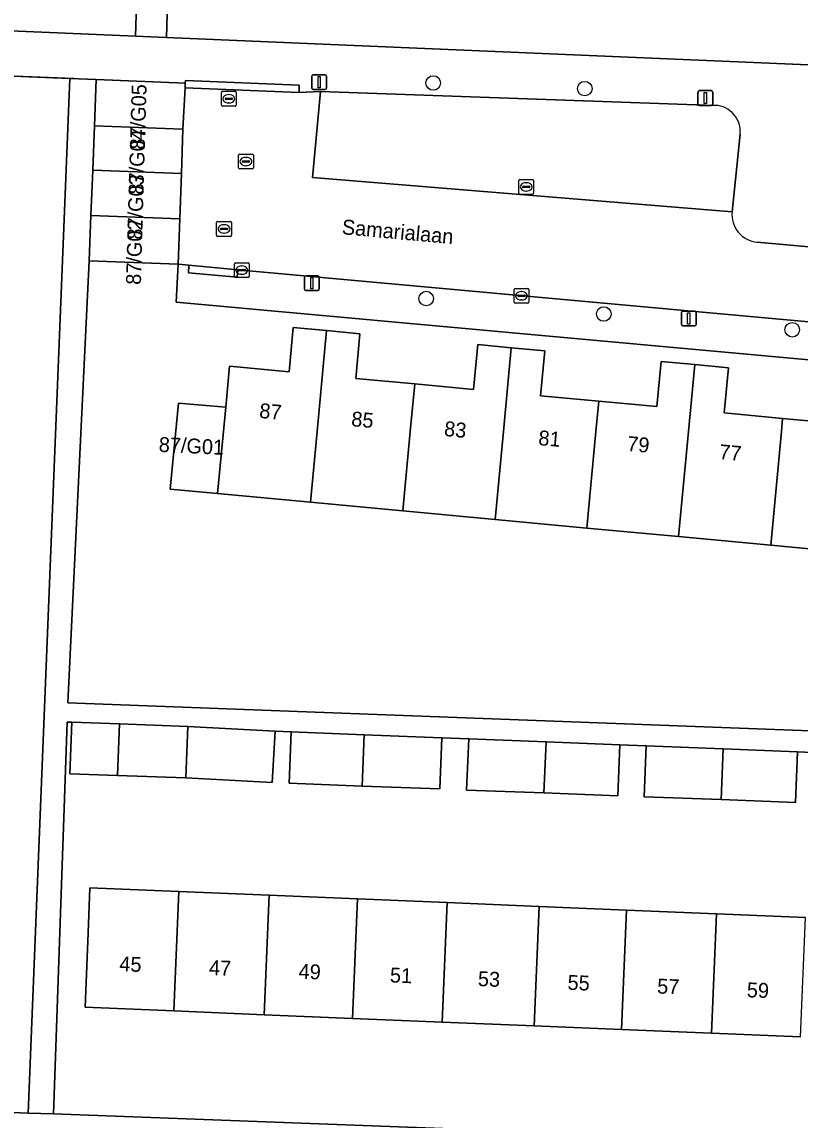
# Model space of a CAD drawing. Extents: x 161354 to 162026, y 386504 to 387460.
# Drawn here: x 161427.7 to 161480, y 386953.7 to 387027.5 of the extents above; entities that cross this region are included whole.
import ezdxf

# ---------------------------------------------------------------- set-up
doc = ezdxf.new("R2010")
doc.units = 0
for name, color, linetype in [('IMGEO_Boom', 7, 'Continuous'), ('IMGEO_Erf', 7, 'Continuous'), ('IMGEO_Kolk', 7, 'Continuous'), ('IMGEO_Lichtmast', 7, 'Continuous'), ('IMGEO_Muur', 7, 'Continuous'), ('IMGEO_Openbare_ruimte_label', 7, 'Continuous'), ('IMGEO_Pand', 7, 'Continuous'), ('IMGEO_Pand_nummerreeks', 7, 'Continuous'), ('IMGEO_Parkeervlak_open', 7, 'Continuous'), ('IMGEO_Rijbaan_lokaal_open', 7, 'Continuous'), ('IMGEO_Rioolput', 7, 'Continuous'), ('IMGEO_Voetpad_open', 7, 'Continuous')]:
    doc.layers.add(name, color=color, linetype=linetype)

msp = doc.modelspace()

# ---------------------------------------------------------------- linework, layer by layer
at = {"layer": 'IMGEO_Boom'}
for centre in [(161455.37, 387023.422), (161465.547, 387023.046), (161454.896, 387008.942), (161466.827, 387007.904), (161479.482, 387006.842)]:
    msp.add_circle(centre, 0.489, dxfattribs=at)
at = {"layer": 'IMGEO_Erf'}
for points in [[(161410.16, 387027.644), (161435.374, 387026.567), (161435.806, 387040.05)], [(161488.587, 387031.259), (161482.745, 387031.493), (161476.677, 387031.736), (161470.794, 387031.971), (161464.777, 387032.212), (161458.975, 387032.444), (161452.992, 387032.684), (161446.813, 387032.931), (161446.895, 387034.988), (161443.832, 387035.111), (161440.767, 387035.233), (161437.703, 387035.356), (161437.454, 387026.478), (161500, 387023.805), (161504.653, 387023.606)], [(161430.964, 387023.73), (161424.947, 387023.983), (161421.554, 387024.126), (161410.63, 387024.386)], [(161404.423, 386955.184), (161428.171, 386954.217), (161430.964, 387023.73)], [(161500, 387003.064), (161438.114, 387008.687), (161438.239, 387011.243), (161432.262, 387011.478), (161430.824, 386981.776), (161499.085, 386979.191), (161499.219, 386982.315), (161499.353, 386985.424), (161500, 386985.396), (161505.35, 386985.166), (161505.632, 386992.961), (161505.886, 387000), (161505.919, 387000.91)], [(161484.208, 386991.788), (161478.041, 386992.364), (161471.855, 386992.943), (161465.693, 386993.519), (161459.533, 386994.096), (161453.328, 386994.676), (161447.13, 386995.256), (161440.89, 386995.839), (161437.709, 386996.137), (161438.259, 387001.907), (161441.431, 387001.649), (161441.685, 387004.394), (161445.688, 387004.023), (161445.963, 387006.992), (161448.208, 387006.784), (161450.45, 387006.576), (161450.171, 387003.572), (161454.125, 387003.206), (161458.082, 387002.839), (161458.361, 387005.845), (161460.612, 387005.637), (161462.865, 387005.428), (161462.585, 387002.408), (161466.49, 387002.046), (161470.397, 387001.684), (161470.678, 387004.71), (161472.935, 387004.5), (161475.192, 387004.291), (161474.91, 387001.252), (161478.838, 387000.888), (161482.765, 387000.524)], [(161481.796, 386978.405), (161479.844, 386978.482), (161479.704, 386975.085), (161474.71, 386975.274), (161469.531, 386975.469), (161469.673, 386978.883), (161467.901, 386978.953), (161467.76, 386975.536), (161462.805, 386975.724), (161457.611, 386975.92), (161457.753, 386979.353), (161455.946, 386979.424), (161455.805, 386975.989), (161450.594, 386976.186), (161445.685, 386976.371), (161445.828, 386979.823), (161444.745, 386979.866), (161444.553, 386976.414), (161438.753, 386976.737), (161434.159, 386976.895), (161430.959, 386977.014), (161431.087, 386980.484), (161430.784, 386980.481), (161429.855, 386954.16), (161500, 386951.511)], [(161480.043, 386959.328), (161474.061, 386959.576), (161468.021, 386959.826), (161462.155, 386960.07), (161455.973, 386960.326), (161449.946, 386960.576), (161444.012, 386960.822), (161437.939, 386961.074), (161431.981, 386961.321), (161432.188, 386966.317), (161432.314, 386969.348), (161438.272, 386969.101), (161444.345, 386968.849), (161450.279, 386968.603), (161456.306, 386968.353), (161462.488, 386968.097), (161468.353, 386967.854), (161474.393, 386967.604), (161480.376, 386967.356)]]:
    msp.add_lwpolyline(points, dxfattribs=at)
at = {"layer": 'IMGEO_Kolk'}
for p, q in [((161442.361, 387018.647), (161443.213, 387018.647)), ((161442.286, 387017.721), (161442.286, 387018.573)), ((161442.545, 387018.141), (161442.545, 387018.153)), ((161442.983, 387018.104), (161442.585, 387018.104)), ((161442.588, 387018.19), (161442.986, 387018.19)), ((161442.797, 387017.867), (161442.772, 387017.867)), ((161442.774, 387018.427), (161442.799, 387018.427)), ((161443.029, 387018.153), (161443.029, 387018.141)), ((161443.287, 387018.573), (161443.287, 387017.721)), ((161443.213, 387017.647), (161442.361, 387017.647)), ((161461.114, 387016.016), (161461.114, 387016.868)), ((161461.189, 387016.942), (161462.041, 387016.942)), ((161461.373, 387016.436), (161461.373, 387016.448)), ((161461.811, 387016.399), (161461.413, 387016.399)), ((161461.416, 387016.485), (161461.814, 387016.485)), ((161461.602, 387016.722), (161461.627, 387016.722)), ((161461.857, 387016.448), (161461.857, 387016.436)), ((161462.115, 387016.868), (161462.115, 387016.016)), ((161462.041, 387015.942), (161461.189, 387015.942)), ((161461.625, 387016.162), (161461.6, 387016.162)), ((161442.01, 387010.423), (161442.01, 387011.275)), ((161442.085, 387011.349), (161442.937, 387011.349)), ((161443.011, 387011.275), (161443.011, 387010.423)), ((161442.269, 387010.843), (161442.269, 387010.855)), ((161442.707, 387010.806), (161442.309, 387010.806)), ((161442.312, 387010.892), (161442.71, 387010.892)), ((161442.521, 387010.569), (161442.496, 387010.569)), ((161442.498, 387011.129), (161442.523, 387011.129)), ((161442.753, 387010.855), (161442.753, 387010.843)), ((161442.937, 387010.349), (161442.085, 387010.349)), ((161460.795, 387008.698), (161460.795, 387009.55)), ((161460.87, 387009.624), (161461.722, 387009.624)), ((161461.054, 387009.118), (161461.054, 387009.13)), ((161461.492, 387009.081), (161461.094, 387009.081)), ((161461.097, 387009.167), (161461.495, 387009.167)), ((161461.283, 387009.404), (161461.308, 387009.404)), ((161461.538, 387009.13), (161461.538, 387009.118)), ((161461.796, 387009.55), (161461.796, 387008.698)), ((161461.722, 387008.624), (161460.87, 387008.624)), ((161461.306, 387008.844), (161461.281, 387008.844))]:
    msp.add_line(p, q, dxfattribs=at)
for points in [[(161442.361, 387018.647), (161443.213, 387018.647)], [(161442.286, 387017.721), (161442.286, 387018.573)], [(161443.287, 387018.573), (161443.287, 387017.721)], [(161443.213, 387017.647), (161442.361, 387017.647)], [(161461.114, 387016.016), (161461.114, 387016.868)], [(161461.189, 387016.942), (161462.041, 387016.942)], [(161462.115, 387016.868), (161462.115, 387016.016)], [(161462.041, 387015.942), (161461.189, 387015.942)], [(161442.01, 387010.423), (161442.01, 387011.275)], [(161442.085, 387011.349), (161442.937, 387011.349)], [(161443.011, 387011.275), (161443.011, 387010.423)], [(161442.937, 387010.349), (161442.085, 387010.349)], [(161460.795, 387008.698), (161460.795, 387009.55)], [(161460.87, 387009.624), (161461.722, 387009.624)], [(161461.796, 387009.55), (161461.796, 387008.698)], [(161461.722, 387008.624), (161460.87, 387008.624)]]:
    msp.add_lwpolyline(points, dxfattribs=at)
for centre, radius, start, end in [((161442.363, 387018.571), 0.0765, 91.55205, 178.44795), ((161442.363, 387018.571), 0.0765, 91.55205, 178.44795), ((161443.211, 387018.571), 0.0765, 1.55205, 88.44795), ((161443.211, 387018.571), 0.0765, 1.55205, 88.44795), ((161442.585, 387018.15), 0.0403, 85.87752, 175.75265), ((161442.582, 387018.14), 0.0366, 178.93798, 274.71019), ((161442.986, 387018.147), 0.043, 264.86636, 352.45326), ((161442.99, 387018.152), 0.0386, 1.73085, 96.63898), ((161442.363, 387017.723), 0.0765, 181.55205, 268.44795), ((161442.363, 387017.723), 0.0765, 181.55205, 268.44795), ((161443.211, 387017.723), 0.0765, 271.55205, 358.44795), ((161443.211, 387017.723), 0.0765, 271.55205, 358.44795), ((161461.191, 387016.866), 0.0765, 91.55205, 178.44795), ((161461.191, 387016.866), 0.0765, 91.55205, 178.44795), ((161461.413, 387016.445), 0.0403, 85.87752, 175.75265), ((161461.41, 387016.435), 0.0366, 178.93798, 274.71019), ((161461.814, 387016.442), 0.043, 264.86636, 352.45326), ((161461.818, 387016.447), 0.0386, 1.73085, 96.63898), ((161462.039, 387016.866), 0.0765, 1.55205, 88.44795), ((161462.039, 387016.866), 0.0765, 1.55205, 88.44795), ((161461.191, 387016.018), 0.0765, 181.55205, 268.44795), ((161461.191, 387016.018), 0.0765, 181.55205, 268.44795), ((161462.039, 387016.018), 0.0765, 271.55205, 358.44795), ((161462.039, 387016.018), 0.0765, 271.55205, 358.44795), ((161442.087, 387011.273), 0.0765, 91.55205, 178.44795), ((161442.087, 387011.273), 0.0765, 91.55205, 178.44795), ((161442.935, 387011.273), 0.0765, 1.55205, 88.44795), ((161442.935, 387011.273), 0.0765, 1.55205, 88.44795), ((161442.309, 387010.852), 0.0403, 85.87752, 175.75265), ((161442.306, 387010.842), 0.0366, 178.93798, 274.71019), ((161442.71, 387010.849), 0.043, 264.86636, 352.45326), ((161442.714, 387010.854), 0.0386, 1.73085, 96.63898), ((161442.087, 387010.425), 0.0765, 181.55205, 268.44795), ((161442.087, 387010.425), 0.0765, 181.55205, 268.44795), ((161442.935, 387010.425), 0.0765, 271.55205, 358.44795), ((161442.935, 387010.425), 0.0765, 271.55205, 358.44795), ((161460.872, 387009.548), 0.0765, 91.55205, 178.44795), ((161460.872, 387009.548), 0.0765, 91.55205, 178.44795), ((161461.094, 387009.127), 0.0403, 85.87752, 175.75265), ((161461.091, 387009.117), 0.0366, 178.93798, 274.71019), ((161461.495, 387009.124), 0.043, 264.86636, 352.45326), ((161461.499, 387009.129), 0.0386, 1.73085, 96.63898), ((161461.72, 387009.548), 0.0765, 1.55205, 88.44795), ((161461.72, 387009.548), 0.0765, 1.55205, 88.44795), ((161460.872, 387008.7), 0.0765, 181.55205, 268.44795), ((161460.872, 387008.7), 0.0765, 181.55205, 268.44795), ((161461.72, 387008.7), 0.0765, 271.55205, 358.44795), ((161461.72, 387008.7), 0.0765, 271.55205, 358.44795)]:
    msp.add_arc(centre, radius, start, end, dxfattribs=at)
for centre, major_axis, ratio, start_param, end_param in [((161442.773, 387018.147), (-0.387, 0.002), 0.722429, 4.712389, 7.853982), ((161442.798, 387018.147), (-0.39, 0.002), 0.717154, 1.570796, 4.712389), ((161461.601, 387016.442), (-0.387, 0.002), 0.722429, 4.712389, 7.853982), ((161461.626, 387016.442), (-0.39, 0.002), 0.717154, 1.570796, 4.712389), ((161442.497, 387010.849), (-0.387, 0.002), 0.722429, 4.712389, 7.853982), ((161442.522, 387010.849), (-0.39, 0.002), 0.717154, 1.570796, 4.712389), ((161461.282, 387009.124), (-0.387, 0.002), 0.722429, 4.712389, 7.853982), ((161461.307, 387009.124), (-0.39, 0.002), 0.717154, 1.570796, 4.712389)]:
    msp.add_ellipse(centre, major_axis=major_axis, ratio=ratio, start_param=start_param, end_param=end_param, dxfattribs=at)
at = {"layer": 'IMGEO_Lichtmast'}
for p, q in [((161447.215, 387023.079), (161447.215, 387023.879)), ((161447.215, 387023.879), (161447.215, 387023.079)), ((161447.315, 387023.979), (161448.105, 387023.979)), ((161448.105, 387023.979), (161447.315, 387023.979)), ((161448.205, 387023.879), (161448.205, 387023.079)), ((161448.205, 387023.079), (161448.205, 387023.879)), ((161448.105, 387022.979), (161447.315, 387022.979)), ((161447.315, 387022.979), (161448.105, 387022.979)), ((161473.151, 387022.012), (161473.151, 387022.812)), ((161473.151, 387022.812), (161473.151, 387022.012)), ((161473.251, 387022.912), (161474.041, 387022.912)), ((161474.041, 387022.912), (161473.251, 387022.912)), ((161474.141, 387022.812), (161474.141, 387022.012)), ((161474.141, 387022.012), (161474.141, 387022.812)), ((161474.041, 387021.912), (161473.251, 387021.912)), ((161473.251, 387021.912), (161474.041, 387021.912)), ((161446.719, 387009.577), (161446.719, 387010.377)), ((161446.719, 387010.377), (161446.719, 387009.577)), ((161446.819, 387010.477), (161447.609, 387010.477)), ((161447.609, 387010.477), (161446.819, 387010.477)), ((161447.709, 387010.377), (161447.709, 387009.577)), ((161447.709, 387009.577), (161447.709, 387010.377)), ((161447.609, 387009.477), (161446.819, 387009.477)), ((161446.819, 387009.477), (161447.609, 387009.477)), ((161472.037, 387007.199), (161472.037, 387007.999)), ((161472.037, 387007.999), (161472.037, 387007.199)), ((161472.137, 387008.099), (161472.927, 387008.099)), ((161472.927, 387008.099), (161472.137, 387008.099)), ((161473.027, 387007.999), (161473.027, 387007.199)), ((161473.027, 387007.199), (161473.027, 387007.999)), ((161472.927, 387007.099), (161472.137, 387007.099)), ((161472.137, 387007.099), (161472.927, 387007.099))]:
    msp.add_line(p, q, dxfattribs=at)
for points in [[(161447.635, 387023.854), (161447.785, 387023.854), (161447.785, 387023.104), (161447.635, 387023.104), (161447.635, 387023.854)], [(161473.571, 387022.787), (161473.721, 387022.787), (161473.721, 387022.037), (161473.571, 387022.037), (161473.571, 387022.787)], [(161447.139, 387010.352), (161447.289, 387010.352), (161447.289, 387009.602), (161447.139, 387009.602), (161447.139, 387010.352)], [(161472.457, 387007.974), (161472.607, 387007.974), (161472.607, 387007.224), (161472.457, 387007.224), (161472.457, 387007.974)]]:
    msp.add_lwpolyline(points, dxfattribs=at)
for centre, start, end in [((161447.315, 387023.879), 90, 180), ((161447.315, 387023.879), 90, 180), ((161448.105, 387023.879), 0, 90), ((161448.105, 387023.879), 360, 90), ((161447.315, 387023.079), 180, 270), ((161447.315, 387023.079), 180, 270), ((161448.105, 387023.079), 270, 0), ((161448.105, 387023.079), 270, 0), ((161473.251, 387022.812), 90, 180), ((161473.251, 387022.812), 90, 180), ((161474.041, 387022.812), 0, 90), ((161474.041, 387022.812), 360, 90), ((161473.251, 387022.012), 180, 270), ((161473.251, 387022.012), 180, 270), ((161474.041, 387022.012), 270, 0), ((161474.041, 387022.012), 270, 0), ((161446.819, 387010.377), 90, 180), ((161446.819, 387010.377), 90, 180), ((161447.609, 387010.377), 0, 90), ((161447.609, 387010.377), 360, 90), ((161446.819, 387009.577), 180, 270), ((161446.819, 387009.577), 180, 270), ((161447.609, 387009.577), 270, 0), ((161447.609, 387009.577), 270, 0), ((161472.137, 387007.999), 90, 180), ((161472.137, 387007.999), 90, 180), ((161472.927, 387007.999), 0, 90), ((161472.927, 387007.999), 360, 90), ((161472.137, 387007.199), 180, 270), ((161472.137, 387007.199), 180, 270), ((161472.927, 387007.199), 270, 0), ((161472.927, 387007.199), 270, 0)]:
    msp.add_arc(centre, 0.1, start, end, dxfattribs=at)
at = {"layer": 'IMGEO_Muur'}
msp.add_lwpolyline([(161431.241, 387023.718), (161424.947, 387023.983)], dxfattribs=at)
at = {"layer": 'IMGEO_Pand'}
for points in [[(161438.699, 387023.089), (161438.717, 387023.42), (161432.74, 387023.655), (161432.618, 387020.553), (161438.547, 387020.324)], [(161438.547, 387020.324), (161432.618, 387020.553), (161432.501, 387017.566), (161438.453, 387017.332)], [(161438.453, 387017.332), (161432.501, 387017.566), (161432.381, 387014.522), (161438.358, 387014.287)], [(161432.381, 387014.522), (161432.262, 387011.478), (161438.239, 387011.243), (161438.358, 387014.287)], [(161441.431, 387001.649), (161440.89, 386995.839), (161447.13, 386995.256), (161447.574, 387000), (161448.208, 387006.784), (161445.963, 387006.992), (161445.688, 387004.023), (161441.685, 387004.394)], [(161453.826, 387000), (161454.125, 387003.206), (161450.171, 387003.572), (161450.45, 387006.576), (161448.208, 387006.784), (161447.574, 387000), (161447.13, 386995.256), (161453.328, 386994.676)], [(161453.328, 386994.676), (161459.533, 386994.096), (161460.085, 387000), (161460.612, 387005.637), (161458.361, 387005.845), (161458.082, 387002.839), (161454.125, 387003.206), (161453.826, 387000)], [(161459.533, 386994.096), (161465.693, 386993.519), (161466.299, 387000), (161466.49, 387002.046), (161462.585, 387002.408), (161462.865, 387005.428), (161460.612, 387005.637), (161460.085, 387000)], [(161472.515, 387000), (161472.935, 387004.5), (161470.678, 387004.71), (161470.397, 387001.684), (161466.49, 387002.046), (161466.299, 387000), (161465.693, 386993.519), (161471.855, 386992.943)], [(161478.755, 387000), (161478.838, 387000.888), (161474.91, 387001.252), (161475.192, 387004.291), (161472.935, 387004.5), (161472.515, 387000), (161471.855, 386992.943), (161478.041, 386992.364)], [(161484.976, 387000), (161485.285, 387003.307), (161483.042, 387003.514), (161482.765, 387000.524), (161478.838, 387000.888), (161478.755, 387000), (161478.041, 386992.364), (161484.208, 386991.788)], [(161438.259, 387001.907), (161437.709, 386996.137), (161440.89, 386995.839), (161441.431, 387001.649)], [(161434.288, 386980.365), (161431.087, 386980.484), (161430.959, 386977.014), (161434.159, 386976.895)], [(161438.896, 386980.191), (161434.288, 386980.365), (161434.159, 386976.895), (161438.753, 386976.737)], [(161444.553, 386976.414), (161444.745, 386979.866), (161438.896, 386980.191), (161438.753, 386976.737)], [(161450.736, 386979.63), (161445.828, 386979.823), (161445.685, 386976.371), (161450.594, 386976.186)], [(161455.946, 386979.424), (161450.736, 386979.63), (161450.594, 386976.186), (161455.805, 386975.989)], [(161462.946, 386979.148), (161457.753, 386979.353), (161457.611, 386975.92), (161462.805, 386975.724)], [(161467.901, 386978.953), (161462.946, 386979.148), (161462.805, 386975.724), (161467.76, 386975.536)], [(161474.851, 386978.679), (161469.673, 386978.883), (161469.531, 386975.469), (161474.71, 386975.274)], [(161479.844, 386978.482), (161474.851, 386978.679), (161474.71, 386975.274), (161479.704, 386975.085)], [(161438.272, 386969.101), (161432.314, 386969.348), (161432.188, 386966.317), (161431.981, 386961.321), (161437.939, 386961.074)], [(161444.345, 386968.849), (161438.272, 386969.101), (161437.939, 386961.074), (161444.012, 386960.822)], [(161444.012, 386960.822), (161449.946, 386960.576), (161450.279, 386968.603), (161444.345, 386968.849)], [(161456.306, 386968.353), (161450.279, 386968.603), (161449.946, 386960.576), (161455.973, 386960.326)], [(161455.973, 386960.326), (161462.155, 386960.07), (161462.488, 386968.097), (161456.306, 386968.353)], [(161468.353, 386967.854), (161462.488, 386968.097), (161462.155, 386960.07), (161468.021, 386959.826)], [(161468.021, 386959.826), (161474.061, 386959.576), (161474.393, 386967.604), (161468.353, 386967.854)], [(161480.376, 386967.356), (161474.393, 386967.604), (161474.061, 386959.576), (161480.043, 386959.328)]]:
    msp.add_lwpolyline(points, close=True, dxfattribs=at)
at = {"layer": 'IMGEO_Parkeervlak_open'}
msp.add_lwpolyline([(161474.31, 387021.919), (161447.79, 387022.848), (161447.27, 387017.085), (161475.445, 387014.773), (161475.982, 387019.984)], dxfattribs=at)
msp.add_arc((161474.236, 387020.165), 1.756, 354.08157, 87.57789, dxfattribs=at)
at = {"layer": 'IMGEO_Rijbaan_lokaal_open'}
msp.add_lwpolyline([(161475.445, 387014.773), (161447.27, 387017.085), (161447.79, 387022.848), (161446.36, 387022.778), (161438.699, 387023.089), (161438.547, 387020.324), (161438.453, 387017.332), (161438.358, 387014.287), (161438.239, 387011.243), (161438.965, 387011.176), (161442.235, 387010.876), (161500, 387005.605), (161505.887, 387005.07), (161506.058, 387010.118), (161500, 387010.665), (161477.129, 387012.73)], dxfattribs=at)
msp.add_arc((161477.296, 387014.583), 1.861, 174.14879, 264.84723, dxfattribs=at)
at = {"layer": 'IMGEO_Rioolput'}
for p, q in [((161441.138, 387021.938), (161441.138, 387022.79)), ((161441.213, 387022.864), (161442.065, 387022.864)), ((161441.397, 387022.358), (161441.397, 387022.37)), ((161441.835, 387022.321), (161441.437, 387022.321)), ((161441.44, 387022.407), (161441.838, 387022.407)), ((161441.626, 387022.644), (161441.651, 387022.644)), ((161441.881, 387022.37), (161441.881, 387022.358)), ((161442.139, 387022.79), (161442.139, 387021.938)), ((161442.065, 387021.864), (161441.213, 387021.864)), ((161441.649, 387022.084), (161441.624, 387022.084)), ((161440.82, 387013.194), (161440.82, 387014.046)), ((161440.895, 387014.12), (161441.747, 387014.12)), ((161441.079, 387013.614), (161441.079, 387013.626)), ((161441.517, 387013.577), (161441.119, 387013.577)), ((161441.122, 387013.663), (161441.52, 387013.663)), ((161441.308, 387013.9), (161441.333, 387013.9)), ((161441.563, 387013.626), (161441.563, 387013.614)), ((161441.821, 387014.046), (161441.821, 387013.194)), ((161441.747, 387013.12), (161440.895, 387013.12)), ((161441.331, 387013.34), (161441.306, 387013.34))]:
    msp.add_line(p, q, dxfattribs=at)
for points in [[(161441.138, 387021.938), (161441.138, 387022.79)], [(161441.213, 387022.864), (161442.065, 387022.864)], [(161442.139, 387022.79), (161442.139, 387021.938)], [(161442.065, 387021.864), (161441.213, 387021.864)], [(161440.82, 387013.194), (161440.82, 387014.046)], [(161440.895, 387014.12), (161441.747, 387014.12)], [(161441.821, 387014.046), (161441.821, 387013.194)], [(161441.747, 387013.12), (161440.895, 387013.12)]]:
    msp.add_lwpolyline(points, dxfattribs=at)
for centre, radius, start, end in [((161441.215, 387022.788), 0.0765, 91.55205, 178.44795), ((161441.215, 387022.788), 0.0765, 91.55205, 178.44795), ((161441.437, 387022.367), 0.0403, 85.87752, 175.75265), ((161441.434, 387022.357), 0.0366, 178.93798, 274.71019), ((161441.838, 387022.364), 0.043, 264.86636, 352.45326), ((161441.842, 387022.369), 0.0386, 1.73085, 96.63898), ((161442.063, 387022.788), 0.0765, 1.55205, 88.44795), ((161442.063, 387022.788), 0.0765, 1.55205, 88.44795), ((161441.215, 387021.94), 0.0765, 181.55205, 268.44795), ((161441.215, 387021.94), 0.0765, 181.55205, 268.44795), ((161442.063, 387021.94), 0.0765, 271.55205, 358.44795), ((161442.063, 387021.94), 0.0765, 271.55205, 358.44795), ((161440.897, 387014.044), 0.0765, 91.55205, 178.44795), ((161440.897, 387014.044), 0.0765, 91.55205, 178.44795), ((161441.119, 387013.623), 0.0403, 85.87752, 175.75265), ((161441.116, 387013.613), 0.0366, 178.93798, 274.71019), ((161441.52, 387013.62), 0.043, 264.86636, 352.45326), ((161441.524, 387013.625), 0.0386, 1.73085, 96.63898), ((161441.745, 387014.044), 0.0765, 1.55205, 88.44795), ((161441.745, 387014.044), 0.0765, 1.55205, 88.44795), ((161440.897, 387013.196), 0.0765, 181.55205, 268.44795), ((161440.897, 387013.196), 0.0765, 181.55205, 268.44795), ((161441.745, 387013.196), 0.0765, 271.55205, 358.44795), ((161441.745, 387013.196), 0.0765, 271.55205, 358.44795)]:
    msp.add_arc(centre, radius, start, end, dxfattribs=at)
for centre, major_axis, ratio, start_param, end_param in [((161441.625, 387022.364), (-0.387, 0.002), 0.722429, 4.712389, 7.853982), ((161441.65, 387022.364), (-0.39, 0.002), 0.717154, 1.570796, 4.712389), ((161441.307, 387013.62), (-0.387, 0.002), 0.722429, 4.712389, 7.853982), ((161441.332, 387013.62), (-0.39, 0.002), 0.717154, 1.570796, 4.712389)]:
    msp.add_ellipse(centre, major_axis=major_axis, ratio=ratio, start_param=start_param, end_param=end_param, dxfattribs=at)
at = {"layer": 'IMGEO_Voetpad_open'}
for points in [[(161435.806, 387040.05), (161435.374, 387026.567), (161437.454, 387026.478), (161437.703, 387035.356)], [(161504.653, 387023.606), (161500, 387023.805), (161437.454, 387026.478), (161435.374, 387026.567), (161410.16, 387027.644)], [(161477.129, 387012.73), (161500, 387010.665), (161506.058, 387010.118), (161506.871, 387025.402)], [(161410.63, 387024.386), (161421.554, 387024.126), (161424.947, 387023.983), (161430.964, 387023.73), (161432.74, 387023.655), (161438.717, 387023.42), (161438.722, 387023.6), (161446.373, 387023.277), (161446.36, 387022.778), (161447.79, 387022.848), (161474.31, 387021.919)], [(161499.085, 386979.191), (161430.824, 386981.776), (161432.262, 387011.478), (161432.381, 387014.522), (161432.501, 387017.566), (161432.618, 387020.553), (161432.74, 387023.655), (161430.964, 387023.73), (161428.171, 386954.217), (161429.855, 386954.16), (161430.784, 386980.481), (161431.087, 386980.484), (161434.288, 386980.365), (161438.896, 386980.191), (161444.745, 386979.866), (161445.828, 386979.823), (161450.736, 386979.63), (161455.946, 386979.424), (161457.753, 386979.353), (161462.946, 386979.148), (161467.901, 386978.953), (161469.673, 386978.883), (161474.851, 386978.679), (161479.844, 386978.482), (161481.796, 386978.405)], [(161475.982, 387019.984), (161475.445, 387014.773)], [(161442.235, 387010.876), (161442.198, 387010.378), (161438.928, 387010.678), (161438.965, 387011.176), (161438.239, 387011.243), (161438.114, 387008.687), (161500, 387003.064), (161504.372, 387002.667)], [(161505.919, 387000.91), (161505.943, 387001.066), (161505.887, 387005.07), (161500, 387005.605), (161442.235, 387010.876)], [(161502.002, 386951.426), (161500, 386951.511), (161429.855, 386954.16), (161428.171, 386954.217), (161404.423, 386955.184)]]:
    msp.add_lwpolyline(points, dxfattribs=at)
for points in [[(161446.373, 387023.277), (161438.722, 387023.6), (161438.717, 387023.42), (161438.699, 387023.089), (161446.36, 387022.778)], [(161438.965, 387011.176), (161438.928, 387010.678), (161442.198, 387010.378), (161442.235, 387010.876)]]:
    msp.add_lwpolyline(points, close=True, dxfattribs=at)
for centre, radius, start, end in [((161474.236, 387020.165), 1.756, 354.08157, 87.57789), ((161477.296, 387014.583), 1.861, 174.14879, 264.84723)]:
    msp.add_arc(centre, radius, start, end, dxfattribs=at)

# ---------------------------------------------------------------- texts
at = {"layer": 'IMGEO_Openbare_ruimte_label'}
msp.add_text('Samarialaan', height=1, rotation=354.83669, dxfattribs=at).set_placement((161449.2, 387013.271))
at = {"layer": 'IMGEO_Pand_nummerreeks'}
for s, rotation, p in [('87/G05', 88.3329, (161435.994, 387018.945)), ('87/G04', 88.33489, (161435.906, 387015.917)), ('87/G03', 88.33489, (161435.818, 387012.889)), ('87/G02', 88.33489, (161435.73, 387009.854)), ('87', 354.87859, (161443.658, 387000.924)), ('85', 354.87859, (161449.834, 387000.37)), ('83', 354.31322, (161456.066, 386999.718)), ('87/G01', 357.27369, (161436.917, 386998.645)), ('81', 355.20995, (161462.404, 386999.098)), ('79', 354.87859, (161468.365, 386998.709)), ('77', 354.87859, (161474.542, 386998.156)), ('45', 357.6255, (161434.271, 386963.749)), ('47', 357.6255, (161440.292, 386963.499)), ('49', 357.6255, (161446.312, 386963.249)), ('51', 357.6255, (161452.446, 386962.995)), ('53', 357.6255, (161458.354, 386962.75)), ('55', 357.6255, (161464.375, 386962.5)), ('57', 357.6255, (161470.396, 386962.251)), ('59', 357.6255, (161476.417, 386962.001))]:
    msp.add_text(s, height=1, rotation=rotation, dxfattribs=at).set_placement(p)

doc.saveas('drawing.dxf')
